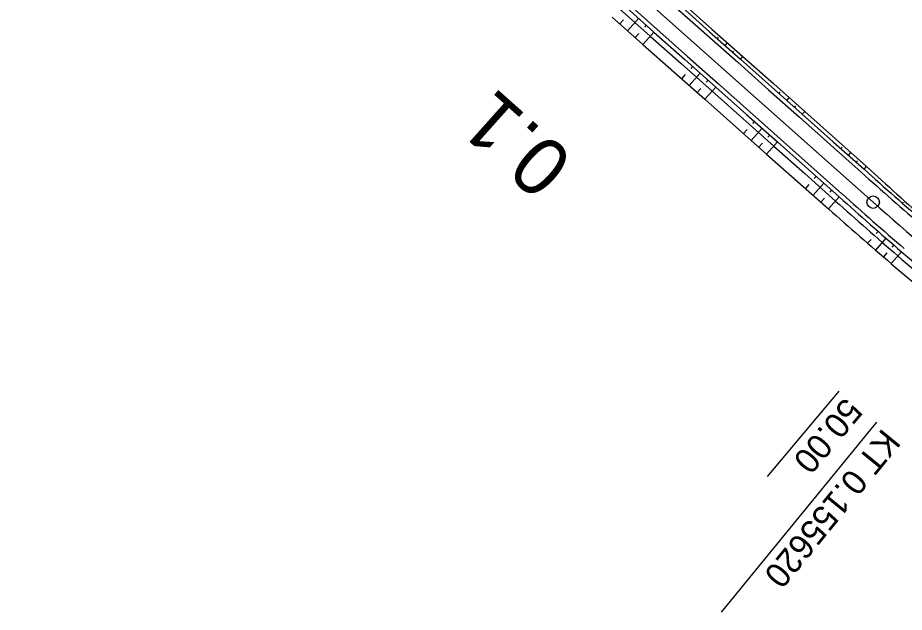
# Model space of a CAD drawing. Extents: x -481656 to -478728, y -1113199 to -1110710.
# Drawn here: x -480958.5 to -480851.3, y -1112720.7 to -1112648.7 of the extents above; entities that cross this region are included whole.
import ezdxf

# ---------------------------------------------------------------- set-up
doc = ezdxf.new("R2010")
doc.units = 0
for name, color, linetype in [('C13_HATCH_SLOPE_L', 7, 'Continuous'), ('C13_HATCH_SLOPE_R', 7, 'Continuous'), ('C13_HECTOMETRY', 7, 'Continuous'), ('C13_HLBODY', 7, 'Continuous'), ('C13_HRANA_TELESO', 7, 'Continuous'), ('C13_KORUNA', 7, 'Continuous'), ('C13_OSA', 7, 'Continuous'), ('C13_PRIKOP', 7, 'Continuous'), ('C13_STANICENI', 7, 'Continuous'), ('C13_VOZOVKA', 7, 'Continuous'), ('C13_ZPEVKRAJ', 7, 'Continuous')]:
    doc.layers.add(name, color=color, linetype=linetype)

msp = doc.modelspace()

# ---------------------------------------------------------------- linework, layer by layer
at = {"layer": 'C13_HATCH_SLOPE_L'}
for p, q in [((-480873.92, -1112651.25), (-480873.78, -1112651.08)), ((-480873.64, -1112650.92), (-480873.64, -1112650.92)), ((-480872.99, -1112652.08), (-480872.7, -1112651.75)), ((-480872.06, -1112652.91), (-480871.91, -1112652.74)), ((-480871.77, -1112652.58), (-480871.77, -1112652.58)), ((-480871.12, -1112653.74), (-480870.83, -1112653.41)), ((-480866.46, -1112657.9), (-480866.31, -1112657.73)), ((-480866.16, -1112657.56), (-480866.16, -1112657.56)), ((-480865.52, -1112658.73), (-480865.22, -1112658.39)), ((-480864.29, -1112659.22), (-480864.29, -1112659.22)), ((-480864.59, -1112659.56), (-480864.44, -1112659.39)), ((-480863.66, -1112660.39), (-480863.35, -1112660.05)), ((-480858.99, -1112664.54), (-480858.84, -1112664.38)), ((-480858.69, -1112664.21), (-480858.69, -1112664.21)), ((-480858.05, -1112665.38), (-480857.76, -1112665.04)), ((-480857.12, -1112666.21), (-480856.97, -1112666.04)), ((-480856.83, -1112665.88), (-480856.83, -1112665.88)), ((-480856.18, -1112667.04), (-480855.9, -1112666.71)), ((-480851.52, -1112671.18), (-480851.4, -1112671.03))]:
    msp.add_line(p, q, dxfattribs=at)
at = {"layer": 'C13_HATCH_SLOPE_R'}
for p, q in [((-480885.28, -1112648.96), (-480885.73, -1112649.46)), ((-480883.45, -1112648.79), (-480884.79, -1112650.29)), ((-480883.41, -1112650.62), (-480883.85, -1112651.12)), ((-480881.59, -1112650.45), (-480882.92, -1112651.95)), ((-480882.52, -1112649.62), (-480882.74, -1112649.87)), ((-480876.92, -1112654.61), (-480877.14, -1112654.86)), ((-480877.8, -1112655.6), (-480878.24, -1112656.09)), ((-480875.98, -1112655.44), (-480877.31, -1112656.92)), ((-480874.12, -1112657.1), (-480875.43, -1112658.58)), ((-480875.05, -1112656.27), (-480875.27, -1112656.52)), ((-480875.93, -1112657.26), (-480876.37, -1112657.75)), ((-480869.45, -1112661.26), (-480869.67, -1112661.51)), ((-480870.33, -1112662.24), (-480870.76, -1112662.73)), ((-480868.51, -1112662.09), (-480869.83, -1112663.56)), ((-480867.58, -1112662.92), (-480867.8, -1112663.17)), ((-480868.46, -1112663.9), (-480868.89, -1112664.39)), ((-480866.65, -1112663.75), (-480867.96, -1112665.22)), ((-480862.85, -1112668.88), (-480863.28, -1112669.36)), ((-480861.04, -1112668.74), (-480862.34, -1112670.19)), ((-480861.98, -1112667.91), (-480862.2, -1112668.15)), ((-480860.11, -1112669.57), (-480860.33, -1112669.82)), ((-480860.98, -1112670.54), (-480861.4, -1112671.02)), ((-480859.18, -1112670.4), (-480860.47, -1112671.85)), ((-480854.49, -1112674.56), (-480854.71, -1112674.81)), ((-480855.34, -1112675.53), (-480855.76, -1112676)), ((-480853.54, -1112675.39), (-480854.8, -1112676.83)), ((-480852.6, -1112676.21), (-480852.81, -1112676.46)), ((-480853.44, -1112677.18), (-480853.85, -1112677.65)), ((-480851.65, -1112677.03), (-480852.89, -1112678.47))]:
    msp.add_line(p, q, dxfattribs=at)
at = {"layer": 'C13_HLBODY'}
msp.add_line((-480854.68, -1112697.65), (-480873.46, -1112720.66), dxfattribs=at)
msp.add_circle((-480855.08, -1112671.03), 0.75, dxfattribs=at)
at = {"layer": 'C13_HRANA_TELESO'}
for p, q in [((-480878.31, -1112646.77), (-480874.57, -1112650.09)), ((-480886.66, -1112648.63), (-480882.92, -1112651.95)), ((-480874.57, -1112650.09), (-480870.83, -1112653.41)), ((-480882.92, -1112651.95), (-480879.18, -1112655.27)), ((-480870.83, -1112653.41), (-480867.09, -1112656.73)), ((-480879.18, -1112655.27), (-480875.43, -1112658.58)), ((-480867.09, -1112656.73), (-480863.35, -1112660.05)), ((-480875.43, -1112658.58), (-480871.69, -1112661.9)), ((-480863.35, -1112660.05), (-480859.62, -1112663.37)), ((-480871.69, -1112661.9), (-480867.96, -1112665.22)), ((-480859.62, -1112663.37), (-480855.9, -1112666.71)), ((-480867.96, -1112665.22), (-480864.21, -1112668.54)), ((-480864.21, -1112668.54), (-480860.47, -1112671.85))]:
    msp.add_line(p, q, dxfattribs=at)
for centre, radius, start, end in [((-480053.29, -1111785.29), 1192.09, 227.67959, 227.91944), ((-480585.59, -1112375.38), 397.39, 227.8632, 228.5795), ((-480056.05, -1111764.59), 1212.52, 228.43858, 228.6756), ((-480590.26, -1112371.27), 404.16, 228.7574, 229.4736), ((-480590.12, -1112371.41), 404.15, 229.4449, 230.1611)]:
    msp.add_arc(centre, radius, start, end, dxfattribs=at)
at = {"layer": 'C13_KORUNA'}
for p, q in [((-480885.32, -1112647.13), (-480881.59, -1112650.45)), ((-480878.59, -1112647.09), (-480874.86, -1112650.42)), ((-480881.59, -1112650.45), (-480877.85, -1112653.78)), ((-480874.86, -1112650.42), (-480871.12, -1112653.74)), ((-480877.85, -1112653.78), (-480874.12, -1112657.1)), ((-480871.12, -1112653.74), (-480867.39, -1112657.06)), ((-480874.12, -1112657.1), (-480870.38, -1112660.43)), ((-480867.39, -1112657.06), (-480863.66, -1112660.39)), ((-480870.38, -1112660.43), (-480866.65, -1112663.75)), ((-480863.66, -1112660.39), (-480859.92, -1112663.71)), ((-480866.65, -1112663.75), (-480862.91, -1112667.07)), ((-480859.92, -1112663.71), (-480856.18, -1112667.04)), ((-480862.91, -1112667.07), (-480859.18, -1112670.4))]:
    msp.add_line(p, q, dxfattribs=at)
for centre, radius, start, end in [((-480061.47, -1111776.94), 1193.25, 228.24053, 228.4802), ((-480055.49, -1111770.21), 1206.75, 228.24172, 228.47953), ((-480589.13, -1112372.25), 397.75, 228.5453, 229.2615), ((-480589.13, -1112372.25), 402.25, 228.5453, 229.2615), ((-480589.13, -1112372.25), 402.25, 229.2615, 229.9777)]:
    msp.add_arc(centre, radius, start, end, dxfattribs=at)
at = {"layer": 'C13_OSA'}
msp.add_line((-480958.52, -1112578.96), (-480855.08, -1112671.03), dxfattribs=at)
msp.add_arc((-480589.13, -1112372.25), 400, 228.3273, 230.7827, dxfattribs=at)
at = {"layer": 'C13_PRIKOP'}
for p, q in [((-480885.76, -1112647.63), (-480882.03, -1112650.95)), ((-480882.03, -1112650.95), (-480878.29, -1112654.27)), ((-480878.29, -1112654.27), (-480874.56, -1112657.6)), ((-480874.56, -1112657.6), (-480870.82, -1112660.92)), ((-480870.82, -1112660.92), (-480867.09, -1112664.25)), ((-480867.09, -1112664.25), (-480863.35, -1112667.57)), ((-480863.35, -1112667.57), (-480859.62, -1112670.9))]:
    msp.add_line(p, q, dxfattribs=at)
for centre, radius, start, end in [((-480054.61, -1111769.21), 1208.75, 228.2419, 228.47943), ((-480589.13, -1112372.25), 402.92, 228.5453, 229.2615), ((-480589.13, -1112372.25), 402.92, 229.2615, 229.9777)]:
    msp.add_arc(centre, radius, start, end, dxfattribs=at)
at = {"layer": 'C13_STANICENI'}
msp.add_line((-480859.23, -1112693.88), (-480867.91, -1112704.22), dxfattribs=at)
at = {"layer": 'C13_VOZOVKA'}
for p, q in [((-480884.99, -1112646.76), (-480881.25, -1112650.08)), ((-480878.93, -1112647.47), (-480875.19, -1112650.79)), ((-480881.25, -1112650.08), (-480877.52, -1112653.4)), ((-480875.19, -1112650.79), (-480871.46, -1112654.11)), ((-480877.52, -1112653.4), (-480873.78, -1112656.73)), ((-480871.46, -1112654.11), (-480867.72, -1112657.44)), ((-480873.78, -1112656.73), (-480870.05, -1112660.05)), ((-480867.72, -1112657.44), (-480863.99, -1112660.76)), ((-480870.05, -1112660.05), (-480866.31, -1112663.38)), ((-480863.99, -1112660.76), (-480860.25, -1112664.09)), ((-480866.31, -1112663.38), (-480862.58, -1112666.7)), ((-480860.25, -1112664.09), (-480856.52, -1112667.41)), ((-480862.58, -1112666.7), (-480858.85, -1112670.02))]:
    msp.add_line(p, q, dxfattribs=at)
for centre, radius, start, end in [((-480060.81, -1111776.19), 1194.75, 228.24066, 228.48013), ((-480056.16, -1111770.96), 1205.25, 228.24159, 228.4796), ((-480589.13, -1112372.25), 398.25, 228.5453, 229.2615), ((-480589.13, -1112372.25), 401.75, 228.5453, 229.2615)]:
    msp.add_arc(centre, radius, start, end, dxfattribs=at)
at = {"layer": 'C13_ZPEVKRAJ'}
for p, q in [((-480884.99, -1112646.76), (-480881.25, -1112650.08)), ((-480878.93, -1112647.47), (-480875.19, -1112650.79)), ((-480881.25, -1112650.08), (-480877.52, -1112653.4)), ((-480875.19, -1112650.79), (-480871.46, -1112654.11)), ((-480877.52, -1112653.4), (-480873.78, -1112656.73)), ((-480871.46, -1112654.11), (-480867.72, -1112657.44)), ((-480873.78, -1112656.73), (-480870.05, -1112660.05)), ((-480867.72, -1112657.44), (-480863.99, -1112660.76)), ((-480870.05, -1112660.05), (-480866.31, -1112663.38)), ((-480863.99, -1112660.76), (-480860.25, -1112664.09)), ((-480866.31, -1112663.38), (-480862.58, -1112666.7)), ((-480860.25, -1112664.09), (-480856.52, -1112667.41)), ((-480862.58, -1112666.7), (-480858.85, -1112670.02))]:
    msp.add_line(p, q, dxfattribs=at)
for centre, radius, start, end in [((-480060.81, -1111776.19), 1194.75, 228.24066, 228.48013), ((-480056.16, -1111770.96), 1205.25, 228.24159, 228.4796), ((-480589.13, -1112372.25), 398.25, 228.5453, 229.2615), ((-480589.13, -1112372.25), 401.75, 228.5453, 229.2615)]:
    msp.add_arc(centre, radius, start, end, dxfattribs=at)

# ---------------------------------------------------------------- texts
at = {"layer": 'C13_HECTOMETRY'}
msp.add_text('0.1', height=6.999, rotation=138.2817, dxfattribs=at).set_placement((-480891.03, -1112665.82))
at = {"layer": 'C13_HLBODY'}
msp.add_text('KT 0.155620', height=3, rotation=230.7828, dxfattribs=at).set_placement((-480853.91, -1112698.28))
at = {"layer": 'C13_STANICENI'}
msp.add_text('50.00', height=2.999, rotation=229.9777, dxfattribs=at).set_placement((-480858.46, -1112694.52))

doc.saveas('drawing.dxf')
